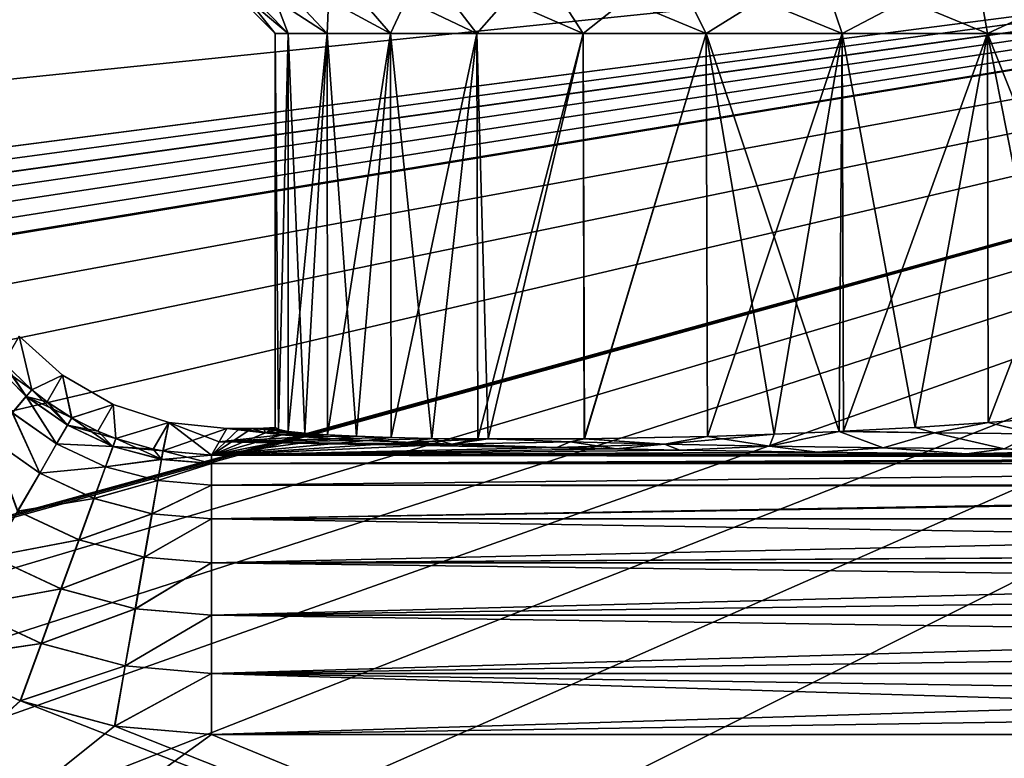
# Model space of a CAD drawing. Header units: metres. Extents: x -105 to 105, y -117 to 62.
# Tile 368 of 382: x 63 to 74, y 8 to 16. Entities that reach past the tile are written whole.
import ezdxf

# ---------------------------------------------------------------- set-up
doc = ezdxf.new("R2010")
doc.units = ezdxf.units.M
doc.layers.add('solid_509432_AD150_SW0001', color=7, linetype='CONTINUOUS')
doc.layers.add('solid_509432_AD150_SW0001_01', color=7, linetype='CONTINUOUS')

msp = doc.modelspace()

# ---------------------------------------------------------------- linework, layer by layer
at = {"layer": 'solid_509432_AD150_SW0001'}
for points in [[(90, 18.299999, -16.299999), (-53, -0.25, -16.299999), (-90, -0.25, -16.299999)], [(-90, 18.299999, -16.299999), (90, 18.299999, -16.299999), (-90, -0.25, -16.299999)]]:
    msp.add_3dface(points, dxfattribs=at)
at = {"layer": 'solid_509432_AD150_SW0001_01'}
for points in [[(-47.909828, -0.25, -16.299999), (-53, -0.25, -16.299999), (90, 18.299999, -16.299999)], [(-42.814568, -0.25, -16.299999), (-47.909828, -0.25, -16.299999), (90, 18.299999, -16.299999)], [(-37.719303, -0.25, -16.299999), (-42.814568, -0.25, -16.299999), (90, 18.299999, -16.299999)], [(-32.624043, -0.25, -16.299999), (-37.719303, -0.25, -16.299999), (90, 18.299999, -16.299999)], [(-27.549141, -0.25, -16.299999), (-32.624043, -0.25, -16.299999), (90, 18.299999, -16.299999)], [(-23, -0.25, -16.299999), (-27.549141, -0.25, -16.299999), (90, 18.299999, -16.299999)], [(-22.841265, -0.250993, -16.299999), (-23, -0.25, -16.299999), (90, 18.299999, -16.299999)], [(-22.698387, -0.251749, -16.299999), (-22.841265, -0.250993, -16.299999), (90, 18.299999, -16.299999)], [(-10.890583, -0.25, -16.299999), (-22.698387, -0.251749, -16.299999), (90, 18.299999, -16.299999)], [(0, -0.25, -16.299999), (-10.890583, -0.25, -16.299999), (90, 18.299999, -16.299999)], [(10.890579, -0.25, -16.299999), (0, -0.25, -16.299999), (90, 18.299999, -16.299999)], [(22.698387, -0.251749, -16.299999), (10.890579, -0.25, -16.299999), (90, 18.299999, -16.299999)], [(90, -0.25, 17.200001), (22.576691, 18.299999, 17.200001), (53, -0.25, 17.200001)], [(90, -0.25, 17.200001), (90, 18.299999, 17.200001), (22.576691, 18.299999, 17.200001)], [(22.841265, -0.250993, -16.299999), (22.698387, -0.251749, -16.299999), (90, 18.299999, -16.299999)], [(23, -0.25, -16.299999), (22.841265, -0.250993, -16.299999), (90, 18.299999, -16.299999)], [(27.549141, -0.25, -16.299999), (23, -0.25, -16.299999), (90, 18.299999, -16.299999)], [(32.624043, -0.25, -16.299999), (27.549141, -0.25, -16.299999), (90, 18.299999, -16.299999)], [(37.719303, -0.25, -16.299999), (32.624043, -0.25, -16.299999), (90, 18.299999, -16.299999)], [(42.814568, -0.25, -16.299999), (37.719303, -0.25, -16.299999), (90, 18.299999, -16.299999)], [(47.909828, -0.25, -16.299999), (42.814568, -0.25, -16.299999), (90, 18.299999, -16.299999)], [(53, -0.25, -16.299999), (47.909828, -0.25, -16.299999), (90, 18.299999, -16.299999)], [(90, -0.25, -16.299999), (53, -0.25, -16.299999), (90, 18.299999, -16.299999)], [(65.890526, 16, -1.156247), (65.151932, 16.75, -1.286522), (65, 16.75, 0.45)], [(65.75, 16, 0.45), (65, 16.75, 0.45), (65.151932, 16.75, 2.186522)], [(65.890526, 16, -1.156247), (65, 16.75, 0.45), (65.75, 16, 0.45)], [(66.307831, 16, -2.713645), (65.603073, 16.75, -2.970194), (65.151932, 16.75, -1.286522)], [(66.307831, 16, -2.713645), (65.151932, 16.75, -1.286522), (65.890526, 16, -1.156247)], [(65.890526, 16, 2.056247), (65.151932, 16.75, 2.186522), (65.603073, 16.75, 3.870194)], [(65.75, 16, 0.45), (65.151932, 16.75, 2.186522), (65.890526, 16, 2.056247)], [(66.989281, 16, -4.17503), (66.339752, 16.75, -4.550007), (65.603073, 16.75, -2.970194)], [(66.989281, 16, -4.17503), (65.603073, 16.75, -2.970194), (66.307831, 16, -2.713645)], [(66.307831, 16, 3.613645), (65.603073, 16.75, 3.870194), (66.339752, 16.75, 5.450007)], [(65.890526, 16, 2.056247), (65.603073, 16.75, 3.870194), (66.307831, 16, 3.613645)], [(66.307831, 16, 3.613645), (66.339752, 16.75, 5.450007), (66.989281, 16, 5.07503)], [(67.91407, 16, -5.495766), (67.339516, 16.75, -5.977825), (66.339752, 16.75, -4.550007)], [(67.91407, 16, -5.495766), (66.339752, 16.75, -4.550007), (66.989281, 16, -4.17503)], [(66.989281, 16, 5.07503), (66.339752, 16.75, 5.450007), (67.339516, 16.75, 6.877824)], [(66.989281, 16, 5.07503), (67.339516, 16.75, 6.877824), (67.91407, 16, 6.395766)], [(69.054253, 16, -6.635941), (68.572174, 16.75, -7.210487), (67.339516, 16.75, -5.977825)], [(69.054253, 16, -6.635941), (67.339516, 16.75, -5.977825), (67.91407, 16, -5.495766)], [(67.91407, 16, 6.395766), (67.339516, 16.75, 6.877824), (68.572174, 16.75, 8.110487)], [(67.91407, 16, 6.395766), (68.572174, 16.75, 8.110487), (69.054253, 16, 7.535941)], [(70.374977, 16, -7.560722), (69.999992, 16.75, -8.210249), (68.572174, 16.75, -7.210487)], [(70.374977, 16, -7.560722), (68.572174, 16.75, -7.210487), (69.054253, 16, -6.635941)], [(69.054253, 16, 7.535941), (68.572174, 16.75, 8.110487), (69.999992, 16.75, 9.110249)], [(69.054253, 16, 7.535941), (69.999992, 16.75, 9.110249), (70.374977, 16, 8.460722)], [(71.836319, 16, -8.242157), (71.579803, 16.75, -8.94693), (69.999992, 16.75, -8.210249)], [(71.836319, 16, -8.242157), (69.999992, 16.75, -8.210249), (70.374977, 16, -7.560722)], [(70.374977, 16, 8.460722), (69.999992, 16.75, 9.110249), (71.579803, 16.75, 9.84693)], [(70.374977, 16, 8.460722), (71.579803, 16.75, 9.84693), (71.836319, 16, 9.142158)], [(73.39373, 16, -8.659468), (73.263481, 16.75, -9.398069), (71.579803, 16.75, -8.94693)], [(73.39373, 16, -8.659468), (71.579803, 16.75, -8.94693), (71.836319, 16, -8.242157)], [(71.836319, 16, 9.142158), (71.579803, 16.75, 9.84693), (73.263481, 16.75, 10.298069)], [(71.836319, 16, 9.142158), (73.263481, 16.75, 10.298069), (73.39373, 16, 9.559468)], [(73.39373, 16, 9.559468), (73.263481, 16.75, 10.298069), (75, 16.75, 10.45)], [(75, 16, -8.8), (75, 16.75, -9.55), (73.263481, 16.75, -9.398069)], [(73.39373, 16, -8.659468), (75, 16, -8.8), (73.263481, 16.75, -9.398069)], [(73.39373, 16, 9.559468), (75, 16.75, 10.45), (75, 16, 9.7)], [(65.75, 16, 0.45), (65.75, 11.770001, 0.449942), (65.785423, 11.748734, -0.35876)], [(65.75, 16, 0.45), (65.785416, 11.748747, 1.258656), (65.75, 11.770001, 0.449942)], [(65.890526, 16, -1.156247), (65.75, 16, 0.45), (65.785423, 11.748734, -0.35876)], [(65.75, 16, 0.45), (65.890526, 16, 2.056247), (65.785416, 11.748747, 1.258656)], [(65.890526, 16, 2.056247), (65.89138, 11.72847, 2.061066), (65.785416, 11.748747, 1.258656)], [(65.890526, 16, -1.156247), (65.785423, 11.748734, -0.35876), (65.891396, 11.728473, -1.161161)], [(65.890526, 16, -1.156247), (65.891396, 11.728473, -1.161161), (66.067085, 11.709489, -1.951156)], [(66.307831, 16, -2.713645), (65.890526, 16, -1.156247), (66.067085, 11.709489, -1.951156)], [(65.890526, 16, 2.056247), (66.307831, 16, 3.613645), (65.89138, 11.72847, 2.061066)], [(66.307831, 16, 3.613645), (66.067062, 11.709486, 2.85107), (65.89138, 11.72847, 2.061066)], [(66.307831, 16, 3.613645), (66.311119, 11.69206, 3.622664), (66.067062, 11.709486, 2.85107)], [(66.307831, 16, -2.713645), (66.067085, 11.709489, -1.951156), (66.311142, 11.692051, -2.72274)], [(66.307831, 16, -2.713645), (66.311142, 11.692051, -2.72274), (66.621658, 11.676641, -3.469934)], [(66.989281, 16, -4.17503), (66.307831, 16, -2.713645), (66.621658, 11.676641, -3.469934)], [(66.307831, 16, 3.613645), (66.989281, 16, 5.07503), (66.311119, 11.69206, 3.622664)], [(66.989281, 16, 5.07503), (66.621628, 11.676636, 4.369865), (66.311119, 11.69206, 3.622664)], [(66.989281, 16, 5.07503), (66.996147, 11.663759, 5.086897), (66.621628, 11.676636, 4.369865)], [(66.989281, 16, -4.17503), (66.621658, 11.676641, -3.469934), (66.996178, 11.663758, -4.186955)], [(66.989281, 16, -4.17503), (66.996178, 11.663758, -4.186955), (67.43174, 11.653929, -4.868261)], [(67.91407, 16, -5.495766), (66.989281, 16, -4.17503), (67.43174, 11.653929, -4.868261)], [(66.989281, 16, 5.07503), (67.91407, 16, 6.395766), (66.996147, 11.663759, 5.086897)], [(67.91407, 16, 6.395766), (67.431702, 11.653935, 5.768212), (66.996147, 11.663759, 5.086897)], [(67.91407, 16, 6.395766), (67.924904, 11.647843, 6.40865), (67.431702, 11.653935, 5.768212)], [(67.91407, 16, -5.495766), (67.43174, 11.653929, -4.868261), (67.924942, 11.64785, -5.508696)], [(67.91407, 16, -5.495766), (67.924942, 11.64785, -5.508696), (68.037231, 11.647101, -5.639532)], [(69.054253, 16, -6.635941), (67.91407, 16, -5.495766), (68.037231, 11.647101, -5.639532)], [(67.91407, 16, 6.395766), (69.054253, 16, 7.535941), (67.924904, 11.647843, 6.40865)], [(69.054253, 16, 7.535941), (68.037102, 11.647095, 6.53938), (67.924904, 11.647843, 6.40865)], [(69.054253, 16, 7.535941), (69.068336, 11.649626, 7.547735), (68.037102, 11.647095, 6.53938)], [(69.054253, 16, -6.635941), (68.037231, 11.647101, -5.639532), (69.068375, 11.649626, -6.647771)], [(70.374977, 16, -7.560722), (69.054253, 16, -6.635941), (69.068375, 11.649626, -6.647771)], [(69.054253, 16, 7.535941), (70.374977, 16, 8.460722), (69.068336, 11.649626, 7.547735)], [(70.374977, 16, 8.460722), (70.390388, 11.675079, 8.469599), (69.068336, 11.649626, 7.547735)], [(70.374977, 16, -7.560722), (69.068375, 11.649626, -6.647771), (70.390434, 11.675076, -7.569624)], [(70.374977, 16, -7.560722), (71.105797, 11.698626, -7.940334), (71.801605, 11.728187, -8.229446)], [(71.836319, 16, -8.242157), (70.374977, 16, -7.560722), (71.801605, 11.728187, -8.229446)], [(70.374977, 16, -7.560722), (70.390434, 11.675076, -7.569624), (71.105797, 11.698626, -7.940334)], [(70.374977, 16, 8.460722), (71.836319, 16, 9.142158), (70.390388, 11.675079, 8.469599)], [(71.836319, 16, 9.142158), (71.105759, 11.698625, 8.840315), (70.390388, 11.675079, 8.469599)], [(71.836319, 16, 9.142158), (71.801628, 11.728188, 9.129454), (71.105759, 11.698625, 8.840315)], [(71.836319, 16, -8.242157), (71.801605, 11.728187, -8.229446), (71.85009, 11.730494, -8.247157)], [(71.836319, 16, 9.142158), (71.850052, 11.730492, 9.147145), (71.801628, 11.728188, 9.129454)], [(71.836319, 16, -8.242157), (71.85009, 11.730494, -8.247157), (72.617554, 11.771471, -8.487922)], [(73.39373, 16, -8.659468), (71.836319, 16, -8.242157), (72.617554, 11.771471, -8.487922)], [(71.836319, 16, 9.142158), (73.39373, 16, 9.559468), (71.850052, 11.730492, 9.147145)], [(73.39373, 16, 9.559468), (72.617523, 11.77147, 9.387915), (71.850052, 11.730492, 9.147145)], [(73.39373, 16, 9.559468), (73.40226, 11.822369, 9.560967), (72.617523, 11.77147, 9.387915)], [(73.39373, 16, -8.659468), (72.617554, 11.771471, -8.487922), (73.402283, 11.822371, -8.660972)], [(73.39373, 16, -8.659468), (73.402283, 11.822371, -8.660972), (74.198402, 11.883982, -8.765202)], [(73.39373, 16, -8.659468), (74.198402, 11.883982, -8.765202), (75, 11.957142, -8.8)], [(73.39373, 16, -8.659468), (75, 11.957142, -8.8), (75, 16, -8.8)], [(73.39373, 16, 9.559468), (75, 16, 9.7), (73.40226, 11.822369, 9.560967)], [(75, 16, 9.7), (74.198395, 11.883982, 9.665201), (73.40226, 11.822369, 9.560967)], [(63.137344, 12.17557, 11.389286), (62.837147, 12.465775, 11.386235), (63.002815, 12.751785, 0.45)], [(62.837547, 12.465328, -10.486238), (63.138588, 12.174524, -10.489295), (63.002815, 12.751785, 0.45)], [(63.138588, 12.174524, -10.489295), (63.468697, 12.332294, 0.45), (63.002815, 12.751785, 0.45)], [(63.137344, 12.17557, 11.389286), (63.002815, 12.751785, 0.45), (63.468697, 12.332294, 0.45)], [(62.697685, 12.487507, 12.038542), (62.767525, 12.545979, 11.385189), (63.078335, 12.105155, 12.041964)], [(62.697685, 12.487507, 12.038542), (63.078335, 12.105155, 12.041964), (62.929016, 11.927359, 12.658825)], [(62.698914, 12.485997, -11.138567), (63.138588, 12.174524, -10.489295), (62.837547, 12.465328, -10.486238)], [(63.079582, 12.104103, -11.141971), (63.138588, 12.174524, -10.489295), (62.698914, 12.485997, -11.138567)], [(62.930359, 11.926227, -11.758831), (63.079582, 12.104103, -11.141971), (62.698914, 12.485997, -11.138567)], [(63.078335, 12.105155, 12.041964), (62.767525, 12.545979, 11.385189), (62.837147, 12.465775, 11.386235)], [(63.078335, 12.105155, 12.041964), (62.837147, 12.465775, 11.386235), (63.137344, 12.17557, 11.389286)], [(63.302708, 12.046245, 11.390171), (63.137344, 12.17557, 11.389286), (63.468697, 12.332294, 0.45)], [(63.138588, 12.174524, -10.489295), (63.303558, 12.045626, -10.490172), (63.468697, 12.332294, 0.45)], [(63.565861, 11.875237, 11.390668), (63.302708, 12.046245, 11.390171), (63.468697, 12.332294, 0.45)], [(63.303558, 12.045626, -10.490172), (63.567268, 11.874423, -10.490668), (63.468697, 12.332294, 0.45)], [(63.567268, 11.874423, -10.490668), (64.01165, 12.01882, 0.45), (63.468697, 12.332294, 0.45)], [(63.565861, 11.875237, 11.390668), (63.468697, 12.332294, 0.45), (64.01165, 12.01882, 0.45)], [(63.078335, 12.105155, 12.041964), (63.137344, 12.17557, 11.389286), (63.519844, 11.795457, 12.043101)], [(63.079582, 12.104103, -11.141971), (63.303558, 12.045626, -10.490172), (63.138588, 12.174524, -10.489295)], [(63.519844, 11.795457, 12.043101), (63.137344, 12.17557, 11.389286), (63.302708, 12.046245, 11.390171)], [(62.929016, 11.927359, 12.658825), (63.078335, 12.105155, 12.041964), (63.403625, 11.594279, 12.659686)], [(63.405079, 11.593442, -11.759686), (63.079582, 12.104103, -11.141971), (62.930359, 11.926227, -11.758831)], [(63.078335, 12.105155, 12.041964), (63.519844, 11.795457, 12.043101), (63.403625, 11.594279, 12.659686)], [(63.079582, 12.104103, -11.141971), (63.567268, 11.874423, -10.490668), (63.303558, 12.045626, -10.490172)], [(63.521194, 11.794678, -11.143102), (63.567268, 11.874423, -10.490668), (63.079582, 12.104103, -11.141971)], [(63.405079, 11.593442, -11.759686), (63.521194, 11.794678, -11.143102), (63.079582, 12.104103, -11.141971)], [(63.519844, 11.795457, 12.043101), (63.302708, 12.046245, 11.390171), (63.565861, 11.875237, 11.390668)], [(63.84589, 11.732503, 11.390173), (63.565861, 11.875237, 11.390668), (64.01165, 12.01882, 0.45)], [(63.567268, 11.874423, -10.490668), (63.846901, 11.732052, -10.49017), (64.01165, 12.01882, 0.45)], [(64.0401, 11.654041, 11.389295), (63.84589, 11.732503, 11.390173), (64.01165, 12.01882, 0.45)], [(63.846901, 11.732052, -10.49017), (64.041618, 11.653491, -10.489285), (64.01165, 12.01882, 0.45)], [(64.041618, 11.653491, -10.489285), (64.60788, 11.825099, 0.45), (64.01165, 12.01882, 0.45)], [(64.0401, 11.654041, 11.389295), (64.01165, 12.01882, 0.45), (64.60788, 11.825099, 0.45)], [(62.696671, 11.650699, 13.210096), (62.929016, 11.927359, 12.658825), (63.222881, 11.281398, 13.210679)], [(63.224491, 11.280469, -12.310679), (62.930359, 11.926227, -11.758831), (62.698158, 11.649445, -12.310102)], [(62.929016, 11.927359, 12.658825), (63.403625, 11.594279, 12.659686), (63.222881, 11.281398, 13.210679)], [(63.224491, 11.280469, -12.310679), (63.405079, 11.593442, -11.759686), (62.930359, 11.926227, -11.758831)], [(63.519844, 11.795457, 12.043101), (63.565861, 11.875237, 11.390668), (64.008636, 11.567725, 12.04197)], [(63.521194, 11.794678, -11.143102), (63.846901, 11.732052, -10.49017), (63.567268, 11.874423, -10.490668)], [(64.008636, 11.567725, 12.04197), (63.565861, 11.875237, 11.390668), (63.84589, 11.732503, 11.390173)], [(73.901062, 11.703957, 9.9708), (73.40226, 11.822369, 9.560967), (74.198395, 11.883982, 9.665201)], [(74.198402, 11.883982, -8.765202), (73.402283, 11.822371, -8.660972), (73.901131, 11.703975, -9.070781)], [(63.403625, 11.594279, 12.659686), (63.519844, 11.795457, 12.043101), (64.008636, 11.567725, 12.04197)], [(64.010132, 11.567183, -11.141964), (63.521194, 11.794678, -11.143102), (63.405079, 11.593442, -11.759686)], [(63.521194, 11.794678, -11.143102), (64.041618, 11.653491, -10.489285), (63.846901, 11.732052, -10.49017)], [(64.010132, 11.567183, -11.141964), (64.041618, 11.653491, -10.489285), (63.521194, 11.794678, -11.143102)], [(64.008636, 11.567725, 12.04197), (63.84589, 11.732503, 11.390173), (64.0401, 11.654041, 11.389295)], [(64.442375, 11.538759, 11.386239), (64.0401, 11.654041, 11.389295), (64.60788, 11.825099, 0.45)], [(64.041618, 11.653491, -10.489285), (64.443039, 11.538618, -10.486235), (64.60788, 11.825099, 0.45)], [(64.545464, 11.518751, 11.385208), (64.442375, 11.538759, 11.386239), (64.60788, 11.825099, 0.45)], [(64.443039, 11.538618, -10.486235), (64.547295, 11.51843, -10.485189), (64.60788, 11.825099, 0.45)], [(64.545464, 11.518751, 11.385208), (64.60788, 11.825099, 0.45), (65.231461, 11.759562, 0.45)], [(64.545464, 11.518751, 11.385208), (65.231461, 11.759562, 0.45), (65.066238, 11.47339, 11.378531)], [(64.547295, 11.51843, -10.485189), (65.066238, 11.47339, -10.478531), (64.60788, 11.825099, 0.45)], [(64.60788, 11.825099, 0.45), (65.148849, 11.616476, -5.014266), (65.231461, 11.759562, 0.45)], [(64.60788, 11.825099, 0.45), (65.066238, 11.47339, -10.478531), (65.148849, 11.616476, -5.014266)], [(65.066238, 11.47339, 11.378531), (65.500824, 11.759563, 0.449983), (65.646606, 11.714749, 2.161352)], [(65.066238, 11.47339, 11.378531), (65.366623, 11.759562, 0.450001), (65.500824, 11.759563, 0.449983)], [(65.066238, 11.47339, 11.378531), (65.231461, 11.759562, 0.45), (65.366623, 11.759562, 0.450001)], [(65.148849, 11.616476, -5.014266), (65.821556, 11.692489, -2.111444), (65.231461, 11.759562, 0.45)], [(65.647217, 11.714655, -1.264975), (65.366623, 11.759562, 0.450001), (65.231461, 11.759562, 0.45)], [(65.821556, 11.692489, -2.111444), (65.647217, 11.714655, -1.264975), (65.231461, 11.759562, 0.45)], [(65.647217, 11.714655, -1.264975), (65.500824, 11.759563, 0.449983), (65.366623, 11.759562, 0.450001)], [(65.625267, 11.762195, 0.449932), (65.500824, 11.759563, 0.449983), (65.647217, 11.714655, -1.264975)], [(65.785416, 11.748747, 1.258656), (65.500824, 11.759563, 0.449983), (65.625267, 11.762195, 0.449932)], [(65.89138, 11.72847, 2.061066), (65.646606, 11.714749, 2.161352), (65.500824, 11.759563, 0.449983)], [(65.785416, 11.748747, 1.258656), (65.89138, 11.72847, 2.061066), (65.500824, 11.759563, 0.449983)], [(65.75, 11.770001, 0.449942), (65.625267, 11.762195, 0.449932), (65.647217, 11.714655, -1.264975)], [(65.785416, 11.748747, 1.258656), (65.625267, 11.762195, 0.449932), (65.75, 11.770001, 0.449942)], [(65.785423, 11.748734, -0.35876), (65.75, 11.770001, 0.449942), (65.647217, 11.714655, -1.264975)], [(65.891396, 11.728473, -1.161161), (65.785423, 11.748734, -0.35876), (65.647217, 11.714655, -1.264975)], [(71.85009, 11.730494, -8.247157), (71.801605, 11.728187, -8.229446), (72.826813, 11.714331, -8.710284)], [(72.826851, 11.714325, 9.61031), (71.801628, 11.728188, 9.129454), (71.850052, 11.730492, 9.147145)], [(72.826851, 11.714325, 9.61031), (71.850052, 11.730492, 9.147145), (72.617523, 11.77147, 9.387915)], [(72.617554, 11.771471, -8.487922), (71.85009, 11.730494, -8.247157), (72.826813, 11.714331, -8.710284)], [(72.826851, 11.714325, 9.61031), (72.617523, 11.77147, 9.387915), (73.40226, 11.822369, 9.560967)], [(73.402283, 11.822371, -8.660972), (72.617554, 11.771471, -8.487922), (72.826813, 11.714331, -8.710284)], [(73.402283, 11.822371, -8.660972), (72.826813, 11.714331, -8.710284), (73.901131, 11.703975, -9.070781)], [(73.901062, 11.703957, 9.9708), (72.826851, 11.714325, 9.61031), (73.40226, 11.822369, 9.560967)], [(62.696671, 11.650699, 13.210096), (63.222881, 11.281398, 13.210679), (62.986328, 10.871906, 13.669499)], [(62.988144, 10.870857, -12.7695), (63.224491, 11.280469, -12.310679), (62.698158, 11.649445, -12.310102)], [(64.008636, 11.567725, 12.04197), (64.0401, 11.654041, 11.389295), (64.529678, 11.429013, 12.038568)], [(64.010132, 11.567183, -11.141964), (64.443039, 11.538618, -10.486235), (64.041618, 11.653491, -10.489285)], [(64.529678, 11.429013, 12.038568), (64.0401, 11.654041, 11.389295), (64.442375, 11.538759, 11.386239)], [(65.066238, 11.47339, 11.378531), (65.646606, 11.714749, 2.161352), (65.820648, 11.692584, 3.007818)], [(65.066238, 11.47339, 11.378531), (65.820648, 11.692584, 3.007818), (66.060532, 11.670845, 3.838011)], [(65.066238, 11.47339, 11.378531), (66.060532, 11.670845, 3.838011), (66.364723, 11.649674, 4.646489)], [(65.066238, 11.47339, 11.378531), (66.364723, 11.649674, 4.646489), (66.731583, 11.629189, 5.428814)], [(65.066238, 11.47339, 11.378531), (66.731583, 11.629189, 5.428814), (67.158585, 11.609521, 6.179886)], [(65.148849, 11.616476, -5.014266), (66.061539, 11.670764, -2.941096), (65.821556, 11.692489, -2.111444)], [(65.148849, 11.616476, -5.014266), (66.365936, 11.6496, -3.749319), (66.061539, 11.670764, -2.941096)], [(65.148849, 11.616476, -5.014266), (66.732918, 11.62912, -4.531404), (66.365936, 11.6496, -3.749319)], [(65.148849, 11.616476, -5.014266), (67.6446, 11.590746, -5.996861), (66.732918, 11.62912, -4.531404)], [(65.89138, 11.72847, 2.061066), (66.067062, 11.709486, 2.85107), (65.646606, 11.714749, 2.161352)], [(66.067062, 11.709486, 2.85107), (65.820648, 11.692584, 3.007818), (65.646606, 11.714749, 2.161352)], [(66.067085, 11.709489, -1.951156), (65.891396, 11.728473, -1.161161), (65.647217, 11.714655, -1.264975)], [(66.067085, 11.709489, -1.951156), (65.647217, 11.714655, -1.264975), (65.821556, 11.692489, -2.111444)], [(66.067062, 11.709486, 2.85107), (66.311119, 11.69206, 3.622664), (65.820648, 11.692584, 3.007818)], [(66.311119, 11.69206, 3.622664), (66.060532, 11.670845, 3.838011), (65.820648, 11.692584, 3.007818)], [(66.311142, 11.692051, -2.72274), (66.067085, 11.709489, -1.951156), (65.821556, 11.692489, -2.111444)], [(66.311142, 11.692051, -2.72274), (65.821556, 11.692489, -2.111444), (66.061539, 11.670764, -2.941096)], [(66.311119, 11.69206, 3.622664), (66.621628, 11.676636, 4.369865), (66.060532, 11.670845, 3.838011)], [(66.621628, 11.676636, 4.369865), (66.364723, 11.649674, 4.646489), (66.060532, 11.670845, 3.838011)], [(66.621658, 11.676641, -3.469934), (66.311142, 11.692051, -2.72274), (66.061539, 11.670764, -2.941096)], [(66.621658, 11.676641, -3.469934), (66.061539, 11.670764, -2.941096), (66.365936, 11.6496, -3.749319)], [(66.621628, 11.676636, 4.369865), (66.996147, 11.663759, 5.086897), (66.364723, 11.649674, 4.646489)], [(66.996147, 11.663759, 5.086897), (66.731583, 11.629189, 5.428814), (66.364723, 11.649674, 4.646489)], [(66.996178, 11.663758, -4.186955), (66.621658, 11.676641, -3.469934), (66.365936, 11.6496, -3.749319)], [(66.996178, 11.663758, -4.186955), (66.365936, 11.6496, -3.749319), (66.732918, 11.62912, -4.531404)], [(66.996147, 11.663759, 5.086897), (67.431702, 11.653935, 5.768212), (66.731583, 11.629189, 5.428814)], [(67.431702, 11.653935, 5.768212), (67.158585, 11.609521, 6.179886), (66.731583, 11.629189, 5.428814)], [(67.43174, 11.653929, -4.868261), (66.996178, 11.663758, -4.186955), (66.732918, 11.62912, -4.531404)], [(67.43174, 11.653929, -4.868261), (66.732918, 11.62912, -4.531404), (67.6446, 11.590746, -5.996861)], [(67.431702, 11.653935, 5.768212), (67.924904, 11.647843, 6.40865), (67.158585, 11.609521, 6.179886)], [(67.924904, 11.647843, 6.40865), (68.037102, 11.647095, 6.53938), (67.158585, 11.609521, 6.179886)], [(68.037102, 11.647095, 6.53938), (67.643188, 11.590796, 6.894984), (67.158585, 11.609521, 6.179886)], [(67.924942, 11.64785, -5.508696), (67.43174, 11.653929, -4.868261), (67.6446, 11.590746, -5.996861)], [(68.037102, 11.647095, 6.53938), (68.916428, 11.618144, 7.602387), (67.643188, 11.590796, 6.894984)], [(67.924942, 11.64785, -5.508696), (67.6446, 11.590746, -5.996861), (68.037231, 11.647101, -5.639532)], [(68.037231, 11.647101, -5.639532), (67.6446, 11.590746, -5.996861), (68.91655, 11.618139, -6.702513)], [(69.068336, 11.649626, 7.547735), (68.916428, 11.618144, 7.602387), (68.037102, 11.647095, 6.53938)], [(69.068375, 11.649626, -6.647771), (68.037231, 11.647101, -5.639532), (68.91655, 11.618139, -6.702513)], [(69.068336, 11.649626, 7.547735), (69.927483, 11.592389, 8.541164), (68.916428, 11.618144, 7.602387)], [(69.068375, 11.649626, -6.647771), (68.91655, 11.618139, -6.702513), (69.927475, 11.592384, -7.641167)], [(70.390388, 11.675079, 8.469599), (69.927483, 11.592389, 8.541164), (69.068336, 11.649626, 7.547735)], [(70.390434, 11.675076, -7.569624), (69.068375, 11.649626, -6.647771), (69.927475, 11.592384, -7.641167)], [(70.390434, 11.675076, -7.569624), (69.927475, 11.592384, -7.641167), (71.054047, 11.57045, -8.438608)], [(71.105759, 11.698625, 8.840315), (71.054237, 11.570444, 9.338734), (69.927483, 11.592389, 8.541164)], [(70.390388, 11.675079, 8.469599), (71.105759, 11.698625, 8.840315), (69.927483, 11.592389, 8.541164)], [(71.105797, 11.698626, -7.940334), (70.390434, 11.675076, -7.569624), (71.054047, 11.57045, -8.438608)], [(71.054047, 11.57045, -8.438608), (72.276978, 11.552822, -9.080562), (71.801605, 11.728187, -8.229446)], [(71.105797, 11.698626, -7.940334), (71.054047, 11.57045, -8.438608), (71.801605, 11.728187, -8.229446)], [(71.054237, 11.570444, 9.338734), (71.801628, 11.728188, 9.129454), (72.277214, 11.552822, 9.980662)], [(71.105759, 11.698625, 8.840315), (71.801628, 11.728188, 9.129454), (71.054237, 11.570444, 9.338734)], [(72.276978, 11.552822, -9.080562), (72.826813, 11.714331, -8.710284), (71.801605, 11.728187, -8.229446)], [(72.277214, 11.552822, 9.980662), (71.801628, 11.728188, 9.129454), (72.826851, 11.714325, 9.61031)], [(72.276978, 11.552822, -9.080562), (73.575592, 11.539894, -9.555437), (72.826813, 11.714331, -8.710284)], [(72.277214, 11.552822, 9.980662), (72.826851, 11.714325, 9.61031), (73.575623, 11.539871, 10.455491)], [(73.575592, 11.539894, -9.555437), (73.901131, 11.703975, -9.070781), (72.826813, 11.714331, -8.710284)], [(73.575623, 11.539871, 10.455491), (72.826851, 11.714325, 9.61031), (73.901062, 11.703957, 9.9708)], [(73.575592, 11.539894, -9.555437), (74.924934, 11.531603, -9.854532), (73.901131, 11.703975, -9.070781)], [(63.222881, 11.281398, 13.210679), (63.403625, 11.594279, 12.659686), (63.929203, 11.349553, 12.658831)], [(63.930817, 11.34897, -11.758825), (63.405079, 11.593442, -11.759686), (63.224491, 11.280469, -12.310679)], [(63.403625, 11.594279, 12.659686), (64.008636, 11.567725, 12.04197), (63.929203, 11.349553, 12.658831)], [(63.930817, 11.34897, -11.758825), (64.010132, 11.567183, -11.141964), (63.405079, 11.593442, -11.759686)], [(63.929203, 11.349553, 12.658831), (64.008636, 11.567725, 12.04197), (64.529678, 11.429013, 12.038568)], [(64.53157, 11.428711, -11.138541), (64.010132, 11.567183, -11.141964), (63.930817, 11.34897, -11.758825)], [(64.010132, 11.567183, -11.141964), (64.547295, 11.51843, -10.485189), (64.443039, 11.538618, -10.486235)], [(64.53157, 11.428711, -11.138541), (64.547295, 11.51843, -10.485189), (64.010132, 11.567183, -11.141964)], [(64.529678, 11.429013, 12.038568), (64.442375, 11.538759, 11.386239), (64.545464, 11.518751, 11.385208)], [(64.529678, 11.429013, 12.038568), (64.545464, 11.518751, 11.385208), (65.066238, 11.383486, 12.033021)], [(64.53157, 11.428711, -11.138541), (65.066238, 11.47339, -10.478531), (64.547295, 11.51843, -10.485189)], [(65.066238, 11.383486, 12.033021), (64.545464, 11.518751, 11.385208), (65.066238, 11.47339, 11.378531)], [(65.148849, 11.616476, -5.014266), (65.066238, 11.47339, -10.478531), (70.094505, 11.527451, -8.414006)], [(65.066238, 11.47339, 11.378531), (67.158585, 11.609521, 6.179886), (67.643188, 11.590796, 6.894984)], [(65.066238, 11.47339, 11.378531), (67.643188, 11.590796, 6.894984), (68.772804, 11.556615, 8.200287)], [(65.066238, 11.47339, 11.378531), (68.772804, 11.556615, 8.200287), (69.411064, 11.541368, 8.782496)], [(65.066238, 11.47339, 11.378531), (69.411064, 11.541368, 8.782496), (70.093208, 11.527475, 9.313054)], [(65.066238, 11.47339, 11.378531), (70.093208, 11.527475, 9.313054), (71.570724, 11.504114, 10.205201)], [(65.066238, 11.47339, -10.478531), (71.571701, 11.504101, -9.305703), (70.094505, 11.527451, -8.414006)], [(65.148849, 11.616476, -5.014266), (68.774269, 11.556577, -7.30172), (67.6446, 11.590746, -5.996861)], [(65.148849, 11.616476, -5.014266), (69.412468, 11.541338, -7.883683), (68.774269, 11.556577, -7.30172)], [(65.148849, 11.616476, -5.014266), (70.094505, 11.527451, -8.414006), (69.412468, 11.541338, -7.883683)], [(68.916428, 11.618144, 7.602387), (68.772804, 11.556615, 8.200287), (67.643188, 11.590796, 6.894984)], [(68.91655, 11.618139, -6.702513), (67.6446, 11.590746, -5.996861), (68.774269, 11.556577, -7.30172)], [(68.916428, 11.618144, 7.602387), (69.927483, 11.592389, 8.541164), (68.772804, 11.556615, 8.200287)], [(69.927483, 11.592389, 8.541164), (69.411064, 11.541368, 8.782496), (68.772804, 11.556615, 8.200287)], [(68.91655, 11.618139, -6.702513), (68.774269, 11.556577, -7.30172), (69.412468, 11.541338, -7.883683)], [(68.91655, 11.618139, -6.702513), (69.412468, 11.541338, -7.883683), (69.927475, 11.592384, -7.641167)], [(69.927483, 11.592389, 8.541164), (70.093208, 11.527475, 9.313054), (69.411064, 11.541368, 8.782496)], [(69.927475, 11.592384, -7.641167), (69.412468, 11.541338, -7.883683), (70.094505, 11.527451, -8.414006)], [(69.927475, 11.592384, -7.641167), (70.094505, 11.527451, -8.414006), (71.054047, 11.57045, -8.438608)], [(69.927483, 11.592389, 8.541164), (71.054237, 11.570444, 9.338734), (70.093208, 11.527475, 9.313054)], [(71.054237, 11.570444, 9.338734), (71.570724, 11.504114, 10.205201), (70.093208, 11.527475, 9.313054)], [(71.054047, 11.57045, -8.438608), (70.094505, 11.527451, -8.414006), (71.571701, 11.504101, -9.305703)], [(71.054047, 11.57045, -8.438608), (71.571701, 11.504101, -9.305703), (72.276978, 11.552822, -9.080562)], [(71.054237, 11.570444, 9.338734), (72.277214, 11.552822, 9.980662), (71.570724, 11.504114, 10.205201)], [(72.277214, 11.552822, 9.980662), (73.169128, 11.487101, 10.854928), (71.570724, 11.504114, 10.205201)], [(72.276978, 11.552822, -9.080562), (71.571701, 11.504101, -9.305703), (73.169731, 11.487097, -9.955074)], [(72.276978, 11.552822, -9.080562), (73.169731, 11.487097, -9.955074), (73.575592, 11.539894, -9.555437)], [(72.277214, 11.552822, 9.980662), (73.575623, 11.539871, 10.455491), (73.169128, 11.487101, 10.854928)], [(73.575623, 11.539871, 10.455491), (74.924934, 11.531602, 10.754537), (73.169128, 11.487101, 10.854928)], [(74.924934, 11.531602, 10.754537), (74.849998, 11.476833, 11.247015), (73.169128, 11.487101, 10.854928)], [(73.575592, 11.539894, -9.555437), (73.169731, 11.487097, -9.955074), (74.849998, 11.476833, -10.347015)], [(73.575592, 11.539894, -9.555437), (74.849998, 11.476833, -10.347015), (74.924934, 11.531603, -9.854532)], [(63.929203, 11.349553, 12.658831), (64.529678, 11.429013, 12.038568), (64.489456, 11.200808, 12.656216)], [(64.491493, 11.200485, -11.756184), (64.53157, 11.428711, -11.138541), (63.930817, 11.34897, -11.758825)], [(64.489456, 11.200808, 12.656216), (64.529678, 11.429013, 12.038568), (65.066238, 11.383486, 12.033021)], [(64.491493, 11.200485, -11.756184), (65.066238, 11.383487, -11.133018), (64.53157, 11.428711, -11.138541)], [(64.53157, 11.428711, -11.138541), (65.066238, 11.383487, -11.133018), (65.066238, 11.47339, -10.478531)], [(65.066238, 11.47339, 11.378531), (71.570724, 11.504114, 10.205201), (73.169128, 11.487101, 10.854928)], [(65.066238, 11.47339, -10.478531), (73.169731, 11.487097, -9.955074), (71.571701, 11.504101, -9.305703)], [(65.066238, 11.47339, 11.378531), (73.169128, 11.487101, 10.854928), (74.849998, 11.476833, 11.247015)], [(65.066238, 11.47339, -10.478531), (74.849998, 11.476833, -10.347015), (73.169731, 11.487097, -9.955074)], [(75.750015, 11.475056, 11.314898), (65.066238, 11.47339, 11.378531), (74.849998, 11.476833, 11.247015)], [(65.066238, 11.47339, -10.478531), (75.749985, 11.475056, -10.414899), (74.849998, 11.476833, -10.347015)], [(75.750015, 11.475056, 11.314898), (86.273148, 11.47339, 11.378531), (65.066238, 11.47339, 11.378531)], [(65.066238, 11.47339, -10.478531), (86.273148, 11.47339, -10.478531), (75.749985, 11.475056, -10.414899)], [(86.273148, 11.436927, 11.772796), (65.066238, 11.47339, 11.378531), (86.273148, 11.47339, 11.378531)], [(86.273148, 11.436927, 11.772796), (65.066238, 11.383486, 12.033021), (65.066238, 11.47339, 11.378531)], [(65.066238, 11.383487, -11.133018), (86.273148, 11.47339, -10.478531), (65.066238, 11.47339, -10.478531)], [(65.066238, 11.383487, -11.133018), (86.273148, 11.436172, -10.877507), (86.273148, 11.47339, -10.478531)], [(86.273148, 11.436927, 11.772796), (86.273148, 11.383456, 12.033137), (65.066238, 11.383486, 12.033021)], [(65.066238, 11.383487, -11.133018), (86.273148, 11.383457, -11.133137), (86.273148, 11.436172, -10.877507)], [(63.222881, 11.281398, 13.210679), (63.929203, 11.349553, 12.658831), (63.805611, 11.010068, 13.210102)], [(63.807396, 11.009421, -12.310098), (63.930817, 11.34897, -11.758825), (63.224491, 11.280469, -12.310679)], [(63.805611, 11.010068, 13.210102), (63.929203, 11.349553, 12.658831), (64.489456, 11.200808, 12.656216)], [(64.491493, 11.200485, -11.756184), (63.930817, 11.34897, -11.758825), (63.807396, 11.009421, -12.310098)], [(64.489456, 11.200808, 12.656216), (65.066238, 11.383486, 12.033021), (65.066238, 11.152512, 12.651965)], [(64.491493, 11.200485, -11.756184), (65.066238, 11.152514, -11.751963), (65.066238, 11.383487, -11.133018)], [(65.066238, 11.383487, -11.133018), (65.066238, 11.152514, -11.751963), (86.273148, 11.383457, -11.133137)], [(86.273148, 11.383456, 12.033137), (65.066238, 11.152512, 12.651965), (65.066238, 11.383486, 12.033021)], [(65.066238, 11.152514, -11.751963), (86.273148, 11.152404, -11.752178), (86.273148, 11.383457, -11.133137)], [(86.273148, 11.383456, 12.033137), (86.273148, 11.152404, 12.652179), (65.066238, 11.152512, 12.651965)], [(62.986328, 10.871906, 13.669499), (63.222881, 11.281398, 13.210679), (63.805611, 11.010068, 13.210102)], [(63.807396, 11.009421, -12.310098), (63.224491, 11.280469, -12.310679), (62.988144, 10.870857, -12.7695)], [(63.805611, 11.010068, 13.210102), (64.489456, 11.200808, 12.656216), (64.426773, 10.845173, 13.208285)], [(64.429031, 10.844816, -12.308248), (64.491493, 11.200485, -11.756184), (63.807396, 11.009421, -12.310098)], [(64.426773, 10.845173, 13.208285), (64.489456, 11.200808, 12.656216), (65.066238, 11.152512, 12.651965)], [(64.426773, 10.845173, 13.208285), (65.066238, 11.152512, 12.651965), (65.066238, 10.791668, 13.205347)], [(64.429031, 10.844816, -12.308248), (65.066238, 11.152514, -11.751963), (64.491493, 11.200485, -11.756184)], [(64.429031, 10.844816, -12.308248), (65.066238, 10.79167, -12.305346), (65.066238, 11.152514, -11.751963)], [(65.066238, 11.152514, -11.751963), (65.066238, 10.79167, -12.305346), (86.273148, 11.152404, -11.752178)], [(86.273148, 11.128811, 12.697925), (65.066238, 10.791668, 13.205347), (65.066238, 11.152512, 12.651965)], [(86.273148, 11.152404, 12.652179), (86.273148, 11.128811, 12.697925), (65.066238, 11.152512, 12.651965)], [(65.066238, 10.79167, -12.305346), (86.273148, 11.126363, -11.802564), (86.273148, 11.152404, -11.752178)], [(86.273148, 11.128811, 12.697925), (86.273148, 10.791441, 13.205624), (65.066238, 10.791668, 13.205347)], [(65.066238, 10.79167, -12.305346), (86.273148, 10.791441, -12.305623), (86.273148, 11.126363, -11.802564)], [(62.986328, 10.871906, 13.669499), (63.805611, 11.010068, 13.210102), (63.643814, 10.565658, 13.669173)], [(63.645828, 10.564927, -12.76917), (63.807396, 11.009421, -12.310098), (62.988144, 10.870857, -12.7695)], [(63.643814, 10.565658, 13.669173), (63.805611, 11.010068, 13.210102), (64.426773, 10.845173, 13.208285)], [(64.429031, 10.844816, -12.308248), (63.807396, 11.009421, -12.310098), (63.645828, 10.564927, -12.76917)], [(62.705372, 10.385557, 14.014013), (62.986328, 10.871906, 13.669499), (63.643814, 10.565658, 13.669173)], [(63.645828, 10.564927, -12.76917), (62.988144, 10.870857, -12.7695), (62.707436, 10.384367, -13.114014)], [(63.643814, 10.565658, 13.669173), (64.426773, 10.845173, 13.208285), (64.344658, 10.379306, 13.668081)], [(64.347206, 10.378902, -12.768039), (64.429031, 10.844816, -12.308248), (63.645828, 10.564927, -12.76917)], [(64.344658, 10.379306, 13.668081), (64.426773, 10.845173, 13.208285), (65.066238, 10.791668, 13.205347)], [(64.344658, 10.379306, 13.668081), (65.066238, 10.791668, 13.205347), (65.066238, 10.318453, 13.666333)], [(64.347206, 10.378902, -12.768039), (65.066238, 10.79167, -12.305346), (64.429031, 10.844816, -12.308248)], [(64.347206, 10.378902, -12.768039), (65.066238, 10.318455, -12.766332), (65.066238, 10.79167, -12.305346)], [(65.066238, 10.79167, -12.305346), (65.066238, 10.318455, -12.766332), (86.273148, 10.791441, -12.305623)], [(86.273148, 10.447186, 13.560129), (65.066238, 10.318453, 13.666333), (65.066238, 10.791668, 13.205347)], [(86.273148, 10.791441, 13.205624), (86.273148, 10.447186, 13.560129), (65.066238, 10.791668, 13.205347)], [(65.066238, 10.318455, -12.766332), (86.273148, 10.442734, -12.664008), (86.273148, 10.791441, -12.305623)], [(62.705372, 10.385557, 14.014013), (63.643814, 10.565658, 13.669173), (63.45163, 10.037772, 14.013886)], [(63.453915, 10.036942, -13.113883), (63.645828, 10.564927, -12.76917), (62.707436, 10.384367, -13.114014)], [(63.45163, 10.037772, 14.013886), (63.643814, 10.565658, 13.669173), (64.344658, 10.379306, 13.668081)], [(64.347206, 10.378902, -12.768039), (63.645828, 10.564927, -12.76917), (63.453915, 10.036942, -13.113883)], [(62.393574, 9.845815, 14.227601), (62.705372, 10.385557, 14.014013), (63.45163, 10.037772, 14.013886)], [(63.453915, 10.036942, -13.113883), (62.707436, 10.384367, -13.114014), (62.395908, 9.844467, -13.3276)], [(63.45163, 10.037772, 14.013886), (64.344658, 10.379306, 13.668081), (64.247086, 9.825733, 14.01337)], [(64.249977, 9.825274, -13.113323), (64.347206, 10.378902, -12.768039), (63.453915, 10.036942, -13.113883)], [(64.247086, 9.825733, 14.01337), (64.344658, 10.379306, 13.668081), (65.066238, 10.318453, 13.666333)], [(64.249977, 9.825274, -13.113323), (65.066238, 10.318455, -12.766332), (64.347206, 10.378902, -12.768039)], [(86.273148, 10.447186, 13.560129), (86.273148, 10.318088, 13.666617), (65.066238, 10.318453, 13.666333)], [(65.066238, 10.318455, -12.766332), (86.273148, 10.318089, -12.766618), (86.273148, 10.442734, -12.664008)], [(64.247086, 9.825733, 14.01337), (65.066238, 10.318453, 13.666333), (65.066238, 9.755815, 14.012568)], [(64.249977, 9.825274, -13.113323), (65.066238, 9.755816, -13.112567), (65.066238, 10.318455, -12.766332)], [(65.066238, 10.318455, -12.766332), (65.066238, 9.755816, -13.112567), (86.273148, 10.318089, -12.766618)], [(86.273148, 10.046246, 13.855261), (65.066238, 9.755815, 14.012568), (65.066238, 10.318453, 13.666333)], [(86.273148, 10.318088, 13.666617), (86.273148, 10.046246, 13.855261), (65.066238, 10.318453, 13.666333)], [(65.066238, 9.755816, -13.112567), (86.273148, 10.046246, -12.95526), (86.273148, 10.318089, -12.766618)], [(86.273148, 10.046246, 13.855261), (86.273148, 9.755301, 14.01281), (65.066238, 9.755815, 14.012568)], [(65.066238, 9.755816, -13.112567), (86.273148, 9.755302, -13.112809), (86.273148, 10.046246, -12.95526)], [(62.393574, 9.845815, 14.227601), (63.45163, 10.037772, 14.013886), (63.238331, 9.451893, 14.227602)], [(63.240921, 9.450953, -13.3276), (63.453915, 10.036942, -13.113883), (62.395908, 9.844467, -13.3276)], [(63.238331, 9.451893, 14.227602), (63.45163, 10.037772, 14.013886), (64.247086, 9.825733, 14.01337)], [(64.249977, 9.825274, -13.113323), (63.453915, 10.036942, -13.113883), (63.240921, 9.450953, -13.3276)], [(62.393574, 9.845815, 14.227601), (63.238331, 9.451893, 14.227602), (62.065994, 9.278717, 14.3)], [(63.240921, 9.450953, -13.3276), (62.395908, 9.844467, -13.3276), (62.068584, 9.277221, -13.4)], [(63.238331, 9.451893, 14.227602), (64.247086, 9.825733, 14.01337), (64.138779, 9.211223, 14.227454)], [(64.142044, 9.210699, -13.327406), (64.249977, 9.825274, -13.113323), (63.240921, 9.450953, -13.3276)], [(64.138779, 9.211223, 14.227454), (64.247086, 9.825733, 14.01337), (65.066238, 9.755815, 14.012568)], [(64.138779, 9.211223, 14.227454), (65.066238, 9.755815, 14.012568), (65.066238, 9.131037, 14.22726)], [(64.142044, 9.210699, -13.327406), (65.066238, 9.755816, -13.112567), (64.249977, 9.825274, -13.113323)], [(64.142044, 9.210699, -13.327406), (65.066238, 9.131038, -13.32726), (65.066238, 9.755816, -13.112567)], [(65.066238, 9.755816, -13.112567), (65.066238, 9.131038, -13.32726), (86.273148, 9.755302, -13.112809)], [(86.273148, 9.448791, 14.137357), (65.066238, 9.131037, 14.22726), (65.066238, 9.755815, 14.012568)], [(86.273148, 9.755301, 14.01281), (86.273148, 9.448791, 14.137357), (65.066238, 9.755815, 14.012568)], [(65.066238, 9.131038, -13.32726), (86.273148, 9.448792, -13.237357), (86.273148, 9.755302, -13.112809)], [(63.238331, 9.451893, 14.227602), (63.014202, 8.836315, 14.3), (62.065994, 9.278717, 14.3)], [(63.240921, 9.450953, -13.3276), (62.068584, 9.277221, -13.4), (63.01712, 8.835256, -13.4)], [(63.238331, 9.451893, 14.227602), (64.138779, 9.211223, 14.227454), (63.014202, 8.836315, 14.3)], [(64.142044, 9.210699, -13.327406), (63.240921, 9.450953, -13.3276), (63.01712, 8.835256, -13.4)], [(65.066238, 9.131038, -13.32726), (86.273148, 9.13036, -13.327412), (86.273148, 9.448792, -13.237357)], [(86.273148, 9.448791, 14.137357), (86.273148, 9.130359, 14.227412), (65.066238, 9.131037, 14.22726)], [(62.065994, 9.278717, 14.3), (63.014202, 8.836315, 14.3), (53, -0.25, 14.3)], [(63.01712, 8.835256, -13.4), (62.068584, 9.277221, -13.4), (53, -0.25, -13.4)], [(64.138779, 9.211223, 14.227454), (64.024994, 8.565497, 14.3), (63.014202, 8.836315, 14.3)], [(64.142044, 9.210699, -13.327406), (63.01712, 8.835256, -13.4), (64.028641, 8.564905, -13.4)], [(64.138779, 9.211223, 14.227454), (65.066238, 9.131037, 14.22726), (64.024994, 8.565497, 14.3)], [(64.142044, 9.210699, -13.327406), (64.028641, 8.564905, -13.4), (65.066238, 9.131038, -13.32726)], [(65.066238, 9.131037, 14.22726), (65.066238, 8.474418, 14.3), (64.024994, 8.565497, 14.3)], [(65.066238, 9.131038, -13.32726), (64.028641, 8.564905, -13.4), (65.066238, 8.474418, -13.4)], [(65.066238, 9.131038, -13.32726), (65.066238, 8.474418, -13.4), (86.273148, 9.13036, -13.327412)], [(65.066238, 9.131037, 14.22726), (86.273148, 8.474418, 14.3), (65.066238, 8.474418, 14.3)], [(86.273148, 8.80421, 14.281817), (86.273148, 8.474418, 14.3), (65.066238, 9.131037, 14.22726)], [(86.273148, 9.130359, 14.227412), (86.273148, 8.80421, 14.281817), (65.066238, 9.131037, 14.22726)], [(86.273148, 9.13036, -13.327412), (65.066238, 8.474418, -13.4), (86.273148, 8.80421, -13.381818)], [(63.014202, 8.836315, 14.3), (64.024994, 8.565497, 14.3), (53, -0.25, 14.3)], [(63.01712, 8.835256, -13.4), (53, -0.25, -13.4), (86.273148, -0.25, -13.4)], [(64.028641, 8.564905, -13.4), (63.01712, 8.835256, -13.4), (86.273148, -0.25, -13.4)], [(86.273148, 8.80421, -13.381818), (65.066238, 8.474418, -13.4), (86.273148, 8.474418, -13.4)], [(64.024994, 8.565497, 14.3), (65.066238, 8.474418, 14.3), (53, -0.25, 14.3)], [(65.066238, 8.474418, -13.4), (64.028641, 8.564905, -13.4), (86.273148, -0.25, -13.4)], [(86.273148, 8.474418, 14.3), (86.273148, -0.25, 14.3), (53, -0.25, 14.3)], [(65.066238, 8.474418, 14.3), (86.273148, 8.474418, 14.3), (53, -0.25, 14.3)], [(86.273148, 8.474418, -13.4), (65.066238, 8.474418, -13.4), (86.273148, -0.25, -13.4)]]:
    msp.add_3dface(points, dxfattribs=at)

doc.saveas('drawing.dxf')
